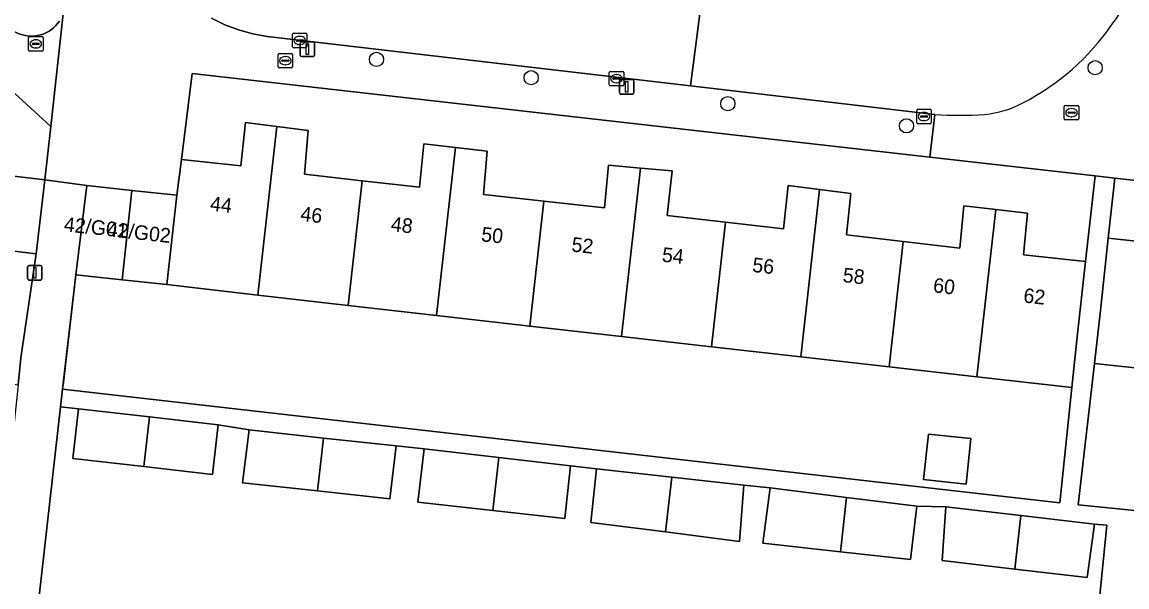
# Model space of a CAD drawing. Extents: x 162026 to 163502, y 387295 to 388169.
# Drawn here: x 162667.9 to 162743.9, y 387633.6 to 387672.5 of the extents above; entities that cross this region are included whole.
import ezdxf

# ---------------------------------------------------------------- set-up
doc = ezdxf.new("R2010")
doc.units = 0
for name, color, linetype in [('IMGEO_Boom', 7, 'Continuous'), ('IMGEO_Brandkraan', 7, 'Continuous'), ('IMGEO_Erf', 7, 'Continuous'), ('IMGEO_Kolk', 7, 'Continuous'), ('IMGEO_Lichtmast', 7, 'Continuous'), ('IMGEO_Muur', 7, 'Continuous'), ('IMGEO_Pand', 7, 'Continuous'), ('IMGEO_Pand_nummerreeks', 7, 'Continuous'), ('IMGEO_Rijbaan_lokaal_open', 7, 'Continuous'), ('IMGEO_Rioolput', 7, 'Continuous'), ('IMGEO_Voetpad_open', 7, 'Continuous')]:
    doc.layers.add(name, color=color, linetype=linetype)

msp = doc.modelspace()

# ---------------------------------------------------------------- linework, layer by layer
at = {"layer": 'IMGEO_Boom'}
for centre in [(162692.308, 387669.899), (162741.721, 387669.327), (162702.942, 387668.64), (162716.468, 387666.855), (162728.752, 387665.333)]:
    msp.add_circle(centre, 0.489, dxfattribs=at)
at = {"layer": 'IMGEO_Brandkraan'}
for p, q in [((162685.542, 387669.384), (162685.542, 387670.236)), ((162685.617, 387670.31), (162686.469, 387670.31)), ((162686.03, 387670.09), (162686.055, 387670.09)), ((162686.543, 387670.236), (162686.543, 387669.384)), ((162686.469, 387669.31), (162685.617, 387669.31)), ((162685.801, 387669.804), (162685.801, 387669.816)), ((162686.239, 387669.767), (162685.841, 387669.767)), ((162685.844, 387669.853), (162686.242, 387669.853)), ((162686.053, 387669.53), (162686.028, 387669.53)), ((162686.285, 387669.816), (162686.285, 387669.804))]:
    msp.add_line(p, q, dxfattribs=at)
for points in [[(162685.542, 387669.384), (162685.542, 387670.236)], [(162685.617, 387670.31), (162686.469, 387670.31)], [(162686.543, 387670.236), (162686.543, 387669.384)], [(162686.469, 387669.31), (162685.617, 387669.31)]]:
    msp.add_lwpolyline(points, dxfattribs=at)
for centre, radius, start, end in [((162685.619, 387670.234), 0.0765, 91.55205, 178.44795), ((162685.619, 387670.234), 0.0765, 91.55205, 178.44795), ((162686.467, 387670.234), 0.0765, 1.55205, 88.44795), ((162686.467, 387670.234), 0.0765, 1.55205, 88.44795), ((162685.619, 387669.386), 0.0765, 181.55205, 268.44795), ((162685.619, 387669.386), 0.0765, 181.55205, 268.44795), ((162685.841, 387669.813), 0.0403, 85.87752, 175.75265), ((162685.838, 387669.803), 0.0366, 178.93798, 274.71019), ((162686.242, 387669.81), 0.043, 264.86636, 352.45326), ((162686.246, 387669.815), 0.0386, 1.73085, 96.63898), ((162686.467, 387669.386), 0.0765, 271.55205, 358.44795), ((162686.467, 387669.386), 0.0765, 271.55205, 358.44795)]:
    msp.add_arc(centre, radius, start, end, dxfattribs=at)
for centre, major_axis, ratio, start_param, end_param in [((162686.029, 387669.81), (-0.387, 0.002), 0.722429, 4.712389, 7.853982), ((162686.054, 387669.81), (-0.39, 0.002), 0.717154, 1.570796, 4.712389)]:
    msp.add_ellipse(centre, major_axis=major_axis, ratio=ratio, start_param=start_param, end_param=end_param, dxfattribs=at)
at = {"layer": 'IMGEO_Erf'}
for points in [[(162627.899, 387700.186), (162627.033, 387691.703), (162638.068, 387690.252), (162637.435, 387685.271), (162644.42, 387684.383), (162643.797, 387679.48), (162650.592, 387678.682), (162650, 387673.736), (162656.756, 387672.927), (162656.157, 387667.928), (162663.071, 387667.101), (162662.515, 387662.457), (162669.509, 387661.619), (162669.908, 387665.295), (162637.309, 387695.179), (162630.2, 387701.199)], [(162659.081, 387679.302), (162667.071, 387672.067), (162667.232, 387671.938), (162667.404, 387671.825), (162667.586, 387671.727), (162667.776, 387671.645), (162667.972, 387671.581), (162668.173, 387671.535), (162668.377, 387671.507), (162668.583, 387671.497), (162668.79, 387671.506), (162668.994, 387671.533), (162669.195, 387671.579), (162669.392, 387671.642), (162669.582, 387671.722), (162669.764, 387671.819), (162669.937, 387671.932), (162670.099, 387672.06), (162670.248, 387672.202), (162670.385, 387672.356), (162670.507, 387672.522)], [(162746.186, 387661.386), (162743.088, 387661.737), (162742.622, 387657.623), (162746.903, 387657.159)], [(162741.241, 387625.006), (162742.536, 387637.885), (162741.669, 387637.958), (162741.17, 387634.285), (162736.2, 387634.875), (162731.209, 387635.468), (162731.458, 387639.141), (162729.465, 387639.204), (162729.029, 387635.53), (162724.218, 387636.062), (162718.881, 387636.651), (162719.379, 387640.449), (162717.573, 387640.636), (162717.262, 387636.775), (162712.191, 387637.425), (162707.051, 387638.083), (162707.425, 387641.756), (162705.651, 387641.966), (162705.262, 387638.34), (162700.306, 387638.89), (162695.161, 387639.462), (162695.593, 387643.131), (162693.666, 387643.331), (162693.226, 387639.701), (162688.257, 387640.241), (162683.106, 387640.801), (162683.546, 387644.431), (162681.429, 387644.788), (162681.04, 387641.373), (162676.321, 387641.911), (162671.438, 387642.468), (162671.827, 387645.883), (162670.589, 387646.024), (162669.104, 387633.007)]]:
    msp.add_lwpolyline(points, dxfattribs=at)
for points in [[(162651.932, 387668.545), (162645.146, 387669.224), (162645.773, 387674.158), (162638.954, 387675.024), (162639.576, 387679.92), (162632.676, 387680.797), (162629.725, 387681.172), (162630.329, 387685.93), (162626.413, 387686.434), (162625.639, 387679.529), (162629.167, 387676.287), (162656.846, 387650.846), (162656.846, 387649.522), (162663.71, 387648.254), (162667.665, 387647.523), (162667.863, 387649.39), (162668.901, 387656.536), (162657.604, 387657.889), (162658.193, 387662.81), (162651.344, 387663.631)], [(162741.719, 387661.892), (162730.362, 387663.18), (162679.626, 387668.932), (162678.912, 387663.025), (162682.975, 387662.593), (162683.305, 387665.552), (162685.458, 387665.285), (162687.61, 387665.019), (162687.369, 387662.022), (162691.318, 387661.564), (162695.266, 387661.107), (162695.558, 387664.092), (162697.742, 387663.844), (162699.926, 387663.596), (162699.66, 387660.612), (162703.818, 387660.155), (162707.977, 387659.698), (162708.269, 387662.631), (162710.46, 387662.434), (162712.649, 387662.238), (162712.306, 387659.164), (162716.3, 387658.713), (162720.293, 387658.263), (162720.623, 387661.222), (162722.778, 387660.955), (162724.928, 387660.688), (162724.636, 387657.844), (162728.528, 387657.38), (162732.419, 387656.917), (162732.698, 387659.825), (162734.89, 387659.583), (162737.079, 387659.342), (162736.787, 387656.46), (162741.053, 387656.015)], [(162709.153, 387650.853), (162702.849, 387651.568), (162696.438, 387652.295), (162690.35, 387652.986), (162684.149, 387653.689), (162677.889, 387654.425), (162674.827, 387654.755), (162671.624, 387655.101), (162670.727, 387647.236), (162739.292, 387639.418), (162740.114, 387647.342), (162733.592, 387648.082), (162727.556, 387648.766), (162721.48, 387649.455), (162715.333, 387650.152)], [(162790.808, 387643.676), (162790.358, 387643.725), (162785.127, 387644.292), (162778.831, 387644.975), (162772.69, 387645.641), (162766.609, 387646.301), (162760.4, 387646.974), (162754.242, 387647.642), (162748.11, 387648.307), (162741.687, 387649.004), (162740.561, 387639.29), (162784.467, 387634.876), (162784.811, 387637.921), (162786.996, 387637.674), (162787.352, 387637.633), (162787.886, 387637.084), (162787.854, 387636.746), (162793.555, 387636.1), (162794.596, 387643.265)], [(162729.929, 387641.018), (162730.257, 387644.149), (162733.185, 387643.842), (162732.857, 387640.711)]]:
    msp.add_lwpolyline(points, close=True, dxfattribs=at)
at = {"layer": 'IMGEO_Kolk'}
for p, q in [((162686.526, 387670.773), (162686.526, 387671.625)), ((162686.601, 387671.699), (162687.453, 387671.699)), ((162687.014, 387671.479), (162687.039, 387671.479)), ((162687.527, 387671.625), (162687.527, 387670.773)), ((162687.453, 387670.699), (162686.601, 387670.699)), ((162686.785, 387671.193), (162686.785, 387671.205)), ((162687.223, 387671.156), (162686.825, 387671.156)), ((162686.828, 387671.242), (162687.226, 387671.242)), ((162687.037, 387670.919), (162687.012, 387670.919)), ((162687.269, 387671.205), (162687.269, 387671.193)), ((162708.306, 387668.148), (162708.306, 387669)), ((162708.381, 387669.074), (162709.233, 387669.074)), ((162708.565, 387668.568), (162708.565, 387668.58)), ((162709.003, 387668.531), (162708.605, 387668.531)), ((162708.608, 387668.617), (162709.006, 387668.617)), ((162708.794, 387668.854), (162708.819, 387668.854)), ((162709.049, 387668.58), (162709.049, 387668.568)), ((162709.307, 387669), (162709.307, 387668.148)), ((162709.233, 387668.074), (162708.381, 387668.074)), ((162708.817, 387668.294), (162708.792, 387668.294)), ((162729.455, 387665.546), (162729.455, 387666.398)), ((162729.53, 387666.472), (162730.382, 387666.472)), ((162729.943, 387666.252), (162729.968, 387666.252)), ((162730.456, 387666.398), (162730.456, 387665.546)), ((162730.382, 387665.472), (162729.53, 387665.472)), ((162729.714, 387665.966), (162729.714, 387665.978)), ((162730.152, 387665.929), (162729.754, 387665.929)), ((162729.757, 387666.015), (162730.155, 387666.015)), ((162729.966, 387665.692), (162729.941, 387665.692)), ((162730.198, 387665.978), (162730.198, 387665.966))]:
    msp.add_line(p, q, dxfattribs=at)
for points in [[(162686.526, 387670.773), (162686.526, 387671.625)], [(162686.601, 387671.699), (162687.453, 387671.699)], [(162687.527, 387671.625), (162687.527, 387670.773)], [(162687.453, 387670.699), (162686.601, 387670.699)], [(162708.306, 387668.148), (162708.306, 387669)], [(162708.381, 387669.074), (162709.233, 387669.074)], [(162709.307, 387669), (162709.307, 387668.148)], [(162709.233, 387668.074), (162708.381, 387668.074)], [(162729.455, 387665.546), (162729.455, 387666.398)], [(162729.53, 387666.472), (162730.382, 387666.472)], [(162730.456, 387666.398), (162730.456, 387665.546)], [(162730.382, 387665.472), (162729.53, 387665.472)]]:
    msp.add_lwpolyline(points, dxfattribs=at)
for centre, radius, start, end in [((162686.603, 387671.623), 0.0765, 91.55205, 178.44795), ((162686.603, 387671.623), 0.0765, 91.55205, 178.44795), ((162687.451, 387671.623), 0.0765, 1.55205, 88.44795), ((162687.451, 387671.623), 0.0765, 1.55205, 88.44795), ((162686.603, 387670.775), 0.0765, 181.55205, 268.44795), ((162686.603, 387670.775), 0.0765, 181.55205, 268.44795), ((162686.825, 387671.202), 0.0403, 85.87752, 175.75265), ((162686.822, 387671.192), 0.0366, 178.93798, 274.71019), ((162687.226, 387671.199), 0.043, 264.86636, 352.45326), ((162687.23, 387671.204), 0.0386, 1.73085, 96.63898), ((162687.451, 387670.775), 0.0765, 271.55205, 358.44795), ((162687.451, 387670.775), 0.0765, 271.55205, 358.44795), ((162708.383, 387668.998), 0.0765, 91.55205, 178.44795), ((162708.383, 387668.998), 0.0765, 91.55205, 178.44795), ((162708.605, 387668.577), 0.0403, 85.87752, 175.75265), ((162708.602, 387668.567), 0.0366, 178.93798, 274.71019), ((162709.006, 387668.574), 0.043, 264.86636, 352.45326), ((162709.01, 387668.579), 0.0386, 1.73085, 96.63898), ((162709.231, 387668.998), 0.0765, 1.55205, 88.44795), ((162709.231, 387668.998), 0.0765, 1.55205, 88.44795), ((162708.383, 387668.15), 0.0765, 181.55205, 268.44795), ((162708.383, 387668.15), 0.0765, 181.55205, 268.44795), ((162709.231, 387668.15), 0.0765, 271.55205, 358.44795), ((162709.231, 387668.15), 0.0765, 271.55205, 358.44795), ((162729.532, 387666.396), 0.0765, 91.55205, 178.44795), ((162729.532, 387666.396), 0.0765, 91.55205, 178.44795), ((162730.38, 387666.396), 0.0765, 1.55205, 88.44795), ((162730.38, 387666.396), 0.0765, 1.55205, 88.44795), ((162729.532, 387665.548), 0.0765, 181.55205, 268.44795), ((162729.532, 387665.548), 0.0765, 181.55205, 268.44795), ((162729.754, 387665.975), 0.0403, 85.87752, 175.75265), ((162729.751, 387665.965), 0.0366, 178.93798, 274.71019), ((162730.155, 387665.972), 0.043, 264.86636, 352.45326), ((162730.159, 387665.977), 0.0386, 1.73085, 96.63898), ((162730.38, 387665.548), 0.0765, 271.55205, 358.44795), ((162730.38, 387665.548), 0.0765, 271.55205, 358.44795)]:
    msp.add_arc(centre, radius, start, end, dxfattribs=at)
for centre, major_axis, ratio, start_param, end_param in [((162687.013, 387671.199), (-0.387, 0.002), 0.722429, 4.712389, 7.853982), ((162687.038, 387671.199), (-0.39, 0.002), 0.717154, 1.570796, 4.712389), ((162708.793, 387668.574), (-0.387, 0.002), 0.722429, 4.712389, 7.853982), ((162708.818, 387668.574), (-0.39, 0.002), 0.717154, 1.570796, 4.712389), ((162729.942, 387665.972), (-0.387, 0.002), 0.722429, 4.712389, 7.853982), ((162729.967, 387665.972), (-0.39, 0.002), 0.717154, 1.570796, 4.712389)]:
    msp.add_ellipse(centre, major_axis=major_axis, ratio=ratio, start_param=start_param, end_param=end_param, dxfattribs=at)
at = {"layer": 'IMGEO_Lichtmast'}
for p, q in [((162687.064, 387670.201), (162687.064, 387671.001)), ((162687.064, 387671.001), (162687.064, 387670.201)), ((162687.164, 387671.101), (162687.954, 387671.101)), ((162687.954, 387671.101), (162687.164, 387671.101)), ((162688.054, 387671.001), (162688.054, 387670.201)), ((162688.054, 387670.201), (162688.054, 387671.001)), ((162687.954, 387670.101), (162687.164, 387670.101)), ((162687.164, 387670.101), (162687.954, 387670.101)), ((162709.018, 387667.616), (162709.018, 387668.416)), ((162709.018, 387668.416), (162709.018, 387667.616)), ((162709.118, 387668.516), (162709.908, 387668.516)), ((162709.908, 387668.516), (162709.118, 387668.516)), ((162710.008, 387668.416), (162710.008, 387667.616)), ((162710.008, 387667.616), (162710.008, 387668.416)), ((162709.908, 387667.516), (162709.118, 387667.516)), ((162709.118, 387667.516), (162709.908, 387667.516)), ((162668.318, 387654.835), (162668.318, 387655.635)), ((162668.318, 387655.635), (162668.318, 387654.835)), ((162668.418, 387655.735), (162669.208, 387655.735)), ((162669.208, 387655.735), (162668.418, 387655.735)), ((162669.308, 387655.635), (162669.308, 387654.835)), ((162669.308, 387654.835), (162669.308, 387655.635)), ((162669.208, 387654.735), (162668.418, 387654.735)), ((162668.418, 387654.735), (162669.208, 387654.735))]:
    msp.add_line(p, q, dxfattribs=at)
for points in [[(162687.484, 387670.976), (162687.634, 387670.976), (162687.634, 387670.226), (162687.484, 387670.226), (162687.484, 387670.976)], [(162709.438, 387668.391), (162709.588, 387668.391), (162709.588, 387667.641), (162709.438, 387667.641), (162709.438, 387668.391)], [(162668.738, 387655.61), (162668.888, 387655.61), (162668.888, 387654.86), (162668.738, 387654.86), (162668.738, 387655.61)]]:
    msp.add_lwpolyline(points, dxfattribs=at)
for centre, start, end in [((162687.164, 387671.001), 90, 180), ((162687.164, 387671.001), 90, 180), ((162687.954, 387671.001), 0, 90), ((162687.954, 387671.001), 360, 90), ((162687.164, 387670.201), 180, 270), ((162687.164, 387670.201), 180, 270), ((162687.954, 387670.201), 270, 0), ((162687.954, 387670.201), 270, 0), ((162709.118, 387668.416), 90, 180), ((162709.118, 387668.416), 90, 180), ((162709.908, 387668.416), 0, 90), ((162709.908, 387668.416), 360, 90), ((162709.118, 387667.616), 180, 270), ((162709.118, 387667.616), 180, 270), ((162709.908, 387667.616), 270, 0), ((162709.908, 387667.616), 270, 0), ((162668.418, 387655.635), 90, 180), ((162668.418, 387655.635), 90, 180), ((162669.208, 387655.635), 0, 90), ((162669.208, 387655.635), 360, 90), ((162668.418, 387654.835), 180, 270), ((162668.418, 387654.835), 180, 270), ((162669.208, 387654.835), 270, 0), ((162669.208, 387654.835), 270, 0)]:
    msp.add_arc(centre, 0.1, start, end, dxfattribs=at)
at = {"layer": 'IMGEO_Muur'}
msp.add_lwpolyline([(162671.624, 387655.101), (162670.759, 387647.515)], dxfattribs=at)
at = {"layer": 'IMGEO_Pand'}
for points in [[(162678.582, 387660.561), (162677.889, 387654.425), (162684.149, 387653.689), (162685.458, 387665.285), (162683.305, 387665.552), (162682.975, 387662.593), (162678.912, 387663.025)], [(162691.318, 387661.564), (162687.369, 387662.022), (162687.61, 387665.019), (162685.458, 387665.285), (162684.149, 387653.689), (162690.35, 387652.986)], [(162690.35, 387652.986), (162696.438, 387652.295), (162697.742, 387663.844), (162695.558, 387664.092), (162695.266, 387661.107), (162691.318, 387661.564)], [(162703.818, 387660.155), (162699.66, 387660.612), (162699.926, 387663.596), (162697.742, 387663.844), (162696.438, 387652.295), (162702.849, 387651.568)], [(162669.509, 387661.619), (162662.515, 387662.457), (162662.5, 387662.32), (162658.193, 387662.81), (162657.604, 387657.889), (162668.901, 387656.536)], [(162710.46, 387662.434), (162708.269, 387662.631), (162707.977, 387659.698), (162703.818, 387660.155), (162702.849, 387651.568), (162709.153, 387650.853)], [(162709.153, 387650.853), (162715.333, 387650.152), (162716.3, 387658.713), (162712.306, 387659.164), (162712.649, 387662.238), (162710.46, 387662.434)], [(162674.827, 387654.755), (162675.486, 387660.893), (162672.389, 387661.225), (162671.624, 387655.101)], [(162677.889, 387654.425), (162678.582, 387660.561), (162675.486, 387660.893), (162674.827, 387654.755)], [(162722.778, 387660.955), (162720.623, 387661.222), (162720.293, 387658.263), (162716.3, 387658.713), (162715.333, 387650.152), (162721.48, 387649.455)], [(162721.48, 387649.455), (162727.556, 387648.766), (162728.528, 387657.38), (162724.636, 387657.844), (162724.928, 387660.688), (162722.778, 387660.955)], [(162749.368, 387659.966), (162747.232, 387660.198), (162746.903, 387657.159), (162742.622, 387657.623), (162742.083, 387652.653), (162741.687, 387649.004), (162748.11, 387648.307)], [(162734.89, 387659.583), (162732.698, 387659.825), (162732.419, 387656.917), (162728.528, 387657.38), (162727.556, 387648.766), (162733.592, 387648.082)], [(162733.592, 387648.082), (162740.114, 387647.342), (162740.515, 387651.045), (162741.053, 387656.015), (162736.787, 387656.46), (162737.079, 387659.342), (162734.89, 387659.583)], [(162676.7, 387645.327), (162671.827, 387645.883), (162671.438, 387642.468), (162676.321, 387641.911)], [(162676.321, 387641.911), (162681.04, 387641.373), (162681.429, 387644.788), (162676.7, 387645.327)], [(162688.66, 387643.875), (162683.546, 387644.431), (162683.106, 387640.801), (162688.257, 387640.241)], [(162729.929, 387641.018), (162732.857, 387640.711), (162733.185, 387643.842), (162730.257, 387644.149)], [(162688.257, 387640.241), (162693.226, 387639.701), (162693.666, 387643.331), (162688.66, 387643.875)], [(162700.71, 387642.538), (162695.593, 387643.131), (162695.161, 387639.462), (162700.306, 387638.89)], [(162700.306, 387638.89), (162705.262, 387638.34), (162705.651, 387641.966), (162700.71, 387642.538)], [(162712.608, 387641.184), (162707.425, 387641.756), (162707.051, 387638.083), (162712.191, 387637.425)], [(162712.191, 387637.425), (162717.262, 387636.775), (162717.573, 387640.636), (162712.608, 387641.184)], [(162724.633, 387639.8), (162719.379, 387640.449), (162718.881, 387636.651), (162724.218, 387636.062)], [(162724.218, 387636.062), (162729.029, 387635.53), (162729.465, 387639.204), (162724.633, 387639.8)], [(162736.607, 387638.545), (162731.458, 387639.141), (162731.209, 387635.468), (162736.2, 387634.875)], [(162736.2, 387634.875), (162741.17, 387634.285), (162741.669, 387637.958), (162736.607, 387638.545)]]:
    msp.add_lwpolyline(points, close=True, dxfattribs=at)
at = {"layer": 'IMGEO_Rijbaan_lokaal_open'}
for points in [[(162680.953, 387672.729), (162681.869, 387672.286), (162682.821, 387671.927), (162683.8, 387671.654), (162684.801, 387671.47), (162685.001, 387671.444), (162713.893, 387668.074), (162714.791, 387675.007)], [(162731.345, 387673.163), (162717.25, 387674.735), (162714.791, 387675.007), (162713.893, 387668.074), (162730.694, 387666.115)]]:
    msp.add_lwpolyline(points, dxfattribs=at)
for centre, radius, start, end in [((162737.137, 387676.969), 7.4, 320.75032, 353.71607), ((162729.188, 387681.682), 16.595, 297.09601, 325.52058), ((162733.483, 387673.018), 6.928, 275.36192, 298.11288), ((162732.37, 387690.174), 24.117, 266.01512, 274.18498)]:
    msp.add_arc(centre, radius, start, end, dxfattribs=at)
at = {"layer": 'IMGEO_Rioolput'}
for p, q in [((162668.455, 387671.464), (162669.307, 387671.464)), ((162668.38, 387670.538), (162668.38, 387671.39)), ((162668.639, 387670.958), (162668.639, 387670.97)), ((162669.077, 387670.921), (162668.679, 387670.921)), ((162668.682, 387671.007), (162669.08, 387671.007)), ((162668.891, 387670.684), (162668.866, 387670.684)), ((162668.868, 387671.244), (162668.893, 387671.244)), ((162669.123, 387670.97), (162669.123, 387670.958)), ((162669.381, 387671.39), (162669.381, 387670.538)), ((162669.307, 387670.464), (162668.455, 387670.464)), ((162739.603, 387665.81), (162739.603, 387666.662)), ((162739.678, 387666.736), (162740.53, 387666.736)), ((162739.862, 387666.23), (162739.862, 387666.242)), ((162740.3, 387666.193), (162739.902, 387666.193)), ((162739.905, 387666.279), (162740.303, 387666.279)), ((162740.091, 387666.516), (162740.116, 387666.516)), ((162740.346, 387666.242), (162740.346, 387666.23)), ((162740.604, 387666.662), (162740.604, 387665.81)), ((162740.53, 387665.736), (162739.678, 387665.736)), ((162740.114, 387665.956), (162740.089, 387665.956))]:
    msp.add_line(p, q, dxfattribs=at)
for points in [[(162668.455, 387671.464), (162669.307, 387671.464)], [(162668.38, 387670.538), (162668.38, 387671.39)], [(162669.381, 387671.39), (162669.381, 387670.538)], [(162669.307, 387670.464), (162668.455, 387670.464)], [(162739.603, 387665.81), (162739.603, 387666.662)], [(162739.678, 387666.736), (162740.53, 387666.736)], [(162740.604, 387666.662), (162740.604, 387665.81)], [(162740.53, 387665.736), (162739.678, 387665.736)]]:
    msp.add_lwpolyline(points, dxfattribs=at)
for centre, radius, start, end in [((162668.457, 387671.388), 0.0765, 91.55205, 178.44795), ((162668.457, 387671.388), 0.0765, 91.55205, 178.44795), ((162669.305, 387671.388), 0.0765, 1.55205, 88.44795), ((162669.305, 387671.388), 0.0765, 1.55205, 88.44795), ((162668.679, 387670.967), 0.0403, 85.87752, 175.75265), ((162668.676, 387670.957), 0.0366, 178.93798, 274.71019), ((162669.08, 387670.964), 0.043, 264.86636, 352.45326), ((162669.084, 387670.969), 0.0386, 1.73085, 96.63898), ((162668.457, 387670.54), 0.0765, 181.55205, 268.44795), ((162668.457, 387670.54), 0.0765, 181.55205, 268.44795), ((162669.305, 387670.54), 0.0765, 271.55205, 358.44795), ((162669.305, 387670.54), 0.0765, 271.55205, 358.44795), ((162739.68, 387666.66), 0.0765, 91.55205, 178.44795), ((162739.68, 387666.66), 0.0765, 91.55205, 178.44795), ((162739.902, 387666.239), 0.0403, 85.87752, 175.75265), ((162739.899, 387666.229), 0.0366, 178.93798, 274.71019), ((162740.303, 387666.236), 0.043, 264.86636, 352.45326), ((162740.307, 387666.241), 0.0386, 1.73085, 96.63898), ((162740.528, 387666.66), 0.0765, 1.55205, 88.44795), ((162740.528, 387666.66), 0.0765, 1.55205, 88.44795), ((162739.68, 387665.812), 0.0765, 181.55205, 268.44795), ((162739.68, 387665.812), 0.0765, 181.55205, 268.44795), ((162740.528, 387665.812), 0.0765, 271.55205, 358.44795), ((162740.528, 387665.812), 0.0765, 271.55205, 358.44795)]:
    msp.add_arc(centre, radius, start, end, dxfattribs=at)
for centre, major_axis, ratio, start_param, end_param in [((162668.867, 387670.964), (-0.387, 0.002), 0.722429, 4.712389, 7.853982), ((162668.892, 387670.964), (-0.39, 0.002), 0.717154, 1.570796, 4.712389), ((162740.09, 387666.236), (-0.387, 0.002), 0.722429, 4.712389, 7.853982), ((162740.115, 387666.236), (-0.39, 0.002), 0.717154, 1.570796, 4.712389)]:
    msp.add_ellipse(centre, major_axis=major_axis, ratio=ratio, start_param=start_param, end_param=end_param, dxfattribs=at)
at = {"layer": 'IMGEO_Voetpad_open'}
for points in [[(162730.694, 387666.115), (162730.362, 387663.18), (162741.719, 387661.892), (162743.088, 387661.737), (162746.186, 387661.386), (162746.663, 387665.619), (162746.669, 387665.723), (162747.429, 387673.254), (162747.66, 387674.694), (162750.487, 387701.22), (162753.121, 387724.324), (162754.837, 387739.616)], [(162637.309, 387695.179), (162669.908, 387665.295), (162670.762, 387673.029)], [(162670.507, 387672.522), (162670.385, 387672.356), (162670.248, 387672.202), (162670.099, 387672.06), (162669.937, 387671.932), (162669.764, 387671.819), (162669.582, 387671.722), (162669.392, 387671.642), (162669.195, 387671.579), (162668.994, 387671.533), (162668.79, 387671.506), (162668.583, 387671.497), (162668.377, 387671.507), (162668.173, 387671.535), (162667.972, 387671.581), (162667.776, 387671.645), (162667.586, 387671.727), (162667.404, 387671.825), (162667.232, 387671.938), (162667.071, 387672.067), (162659.081, 387679.302)], [(162670.762, 387673.029), (162669.908, 387665.295), (162669.509, 387661.619), (162672.389, 387661.225), (162675.486, 387660.893), (162678.582, 387660.561), (162678.912, 387663.025), (162679.626, 387668.932), (162730.362, 387663.18), (162730.694, 387666.115), (162713.893, 387668.074), (162685.001, 387671.444)], [(162685.001, 387671.444), (162684.801, 387671.47), (162683.8, 387671.654), (162682.821, 387671.927), (162681.869, 387672.286), (162680.953, 387672.729)], [(162670.589, 387646.024), (162670.727, 387647.236), (162671.624, 387655.101), (162672.389, 387661.225), (162669.509, 387661.619), (162668.901, 387656.536), (162667.863, 387649.39), (162667.665, 387647.523), (162665.017, 387622.617)], [(162784.467, 387634.876), (162740.561, 387639.29), (162741.687, 387649.004), (162742.083, 387652.653), (162742.622, 387657.623), (162743.088, 387661.737), (162741.719, 387661.892), (162741.053, 387656.015), (162740.515, 387651.045), (162740.114, 387647.342), (162739.292, 387639.418), (162670.727, 387647.236), (162670.589, 387646.024), (162671.827, 387645.883), (162676.7, 387645.327), (162681.429, 387644.788), (162683.546, 387644.431), (162688.66, 387643.875), (162693.666, 387643.331), (162695.593, 387643.131), (162700.71, 387642.538), (162705.651, 387641.966), (162707.425, 387641.756), (162712.608, 387641.184), (162717.573, 387640.636), (162719.379, 387640.449), (162724.633, 387639.8), (162729.465, 387639.204), (162731.458, 387639.141), (162736.607, 387638.545), (162741.669, 387637.958), (162742.536, 387637.885), (162741.241, 387625.006)], [(162664.227, 387621.638), (162667.627, 387619.734), (162668.215, 387624.991), (162669.104, 387633.007), (162670.589, 387646.024)]]:
    msp.add_lwpolyline(points, dxfattribs=at)
for centre, radius, start, end in [((162737.137, 387676.969), 7.4, 320.75032, 353.71607), ((162729.188, 387681.682), 16.595, 297.09601, 325.52058), ((162733.483, 387673.018), 6.928, 275.36192, 298.11288), ((162732.37, 387690.174), 24.117, 266.01512, 274.18498)]:
    msp.add_arc(centre, radius, start, end, dxfattribs=at)

# ---------------------------------------------------------------- texts
at = {"layer": 'IMGEO_Pand_nummerreeks'}
for s, rotation, p in [('44', 353.56379, (162680.83, 387659.508)), ('46', 353.56379, (162687.044, 387658.807)), ('42/G01', 354.08194, (162670.781, 387658.087)), ('42/G02', 353.81138, (162673.74, 387657.752)), ('48', 353.56379, (162693.261, 387658.106)), ('50', 353.56379, (162699.475, 387657.405)), ('52', 353.56379, (162705.683, 387656.704)), ('54', 353.56379, (162711.9, 387656.003)), ('56', 353.56379, (162718.115, 387655.302)), ('58', 353.56379, (162724.332, 387654.601)), ('60', 353.56379, (162730.546, 387653.9)), ('62', 353.56379, (162736.754, 387653.199))]:
    msp.add_text(s, height=1, rotation=rotation, dxfattribs=at).set_placement(p)

doc.saveas('drawing.dxf')
